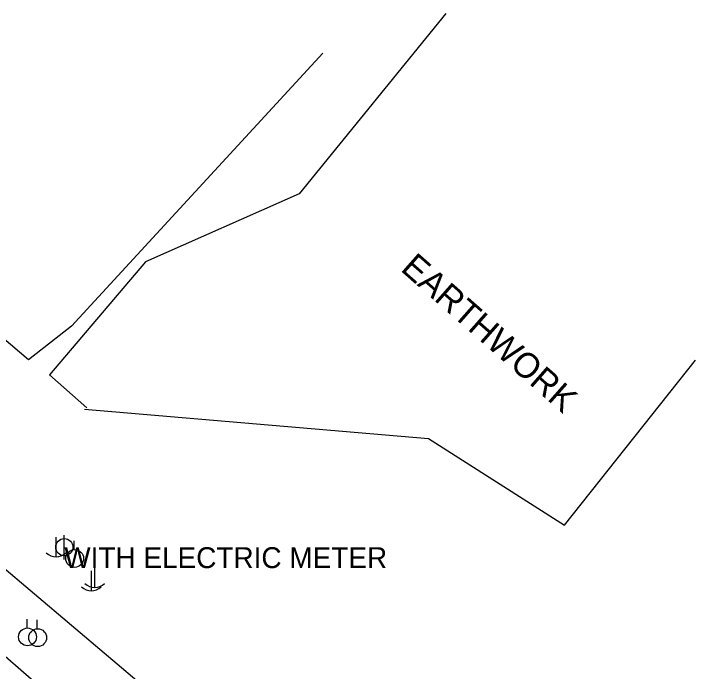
# Model space of a CAD drawing. Extents: x 1441650 to 1491889, y 345904 to 358319.
# Drawn here: x 1443779.5 to 1443942.6, y 356157.9 to 356315.3 of the extents above; entities that cross this region are included whole.
import ezdxf

# ---------------------------------------------------------------- set-up
doc = ezdxf.new("R2010")
doc.units = 0
for name, color, linetype in [('S_MISC_BOUNDARY', 7, 'Continuous'), ('S_MISC_BOUNDARY_ANNOT', 7, 'Continuous'), ('S_PARKING', 7, 'Continuous'), ('S_SANITARY_SEWER', 7, 'Continuous'), ('S_UTILITY_POLE', 7, 'Continuous'), ('S_UTILITY_POLE_ANNOT', 7, 'Continuous'), ('S_WATER_UTILITIES', 7, 'Continuous')]:
    doc.layers.add(name, color=color, linetype=linetype)

msp = doc.modelspace()

# ---------------------------------------------------------------- linework, layer by layer
at = {"layer": 'S_MISC_BOUNDARY'}
for points in [[(1443882.87, 356315.33), (1443847.82, 356272.17), (1443811.03, 356255.93), (1443788.01, 356228.89), (1443797.01, 356220.99)], [(1443796.41, 356220.65), (1443878.78, 356213.67), (1443911.31, 356192.89), (1443942.61, 356232.41)]]:
    msp.add_lwpolyline(points, dxfattribs=at)
at = {"layer": 'S_PARKING'}
msp.add_lwpolyline([(1443853.48, 356305.88), (1443793.28, 356240.57), (1443783.04, 356232.46), (1443762.49, 356249.9)], dxfattribs=at)
at = {"layer": 'S_SANITARY_SEWER'}
msp.add_line((1443773.88, 356185.41), (1443826.09, 356141.29), dxfattribs=at)
at = {"layer": 'S_UTILITY_POLE'}
for p, q in [((1443789.55, 356190.07), (1443789.55, 356185.34)), ((1443791.58, 356184.71), (1443791.58, 356190.49)), ((1443793.94, 356187.08), (1443793.94, 356189.19)), ((1443798.81, 356182.7), (1443798.81, 356177.97)), ((1443797.99, 356181.94), (1443797.99, 356177.21)), ((1443782.66, 356168.31), (1443782.66, 356170.42)), ((1443785.1, 356168.13), (1443785.1, 356170.24))]:
    msp.add_line(p, q, dxfattribs=at)
for centre, radius in [((1443791.58, 356187.63), 2.05), ((1443794.06, 356184.94), 2.13), ((1443782.78, 356166.17), 2.13), ((1443785.22, 356165.99), 2.13)]:
    msp.add_circle(centre, radius, dxfattribs=at)
for centre in [(1443789.62, 356188.77), (1443798.05, 356180.64), (1443798.87, 356181.4)]:
    msp.add_arc(centre, 3.41, 226.3972, 313.6028, dxfattribs=at)
at = {"layer": 'S_WATER_UTILITIES'}
msp.add_line((1443739.55, 356194.15), (1443830.87, 356115.5), dxfattribs=at)

# ---------------------------------------------------------------- texts
at = {"layer": 'S_MISC_BOUNDARY_ANNOT'}
msp.add_text('EARTHWORK', height=6, rotation=318.6208, dxfattribs=at).set_placement((1443871.84, 356253.95))
at = {"layer": 'S_UTILITY_POLE_ANNOT'}
msp.add_text('WITH ELECTRIC METER', height=5, dxfattribs=at).set_placement((1443791.58, 356182.63))

doc.saveas('drawing.dxf')
